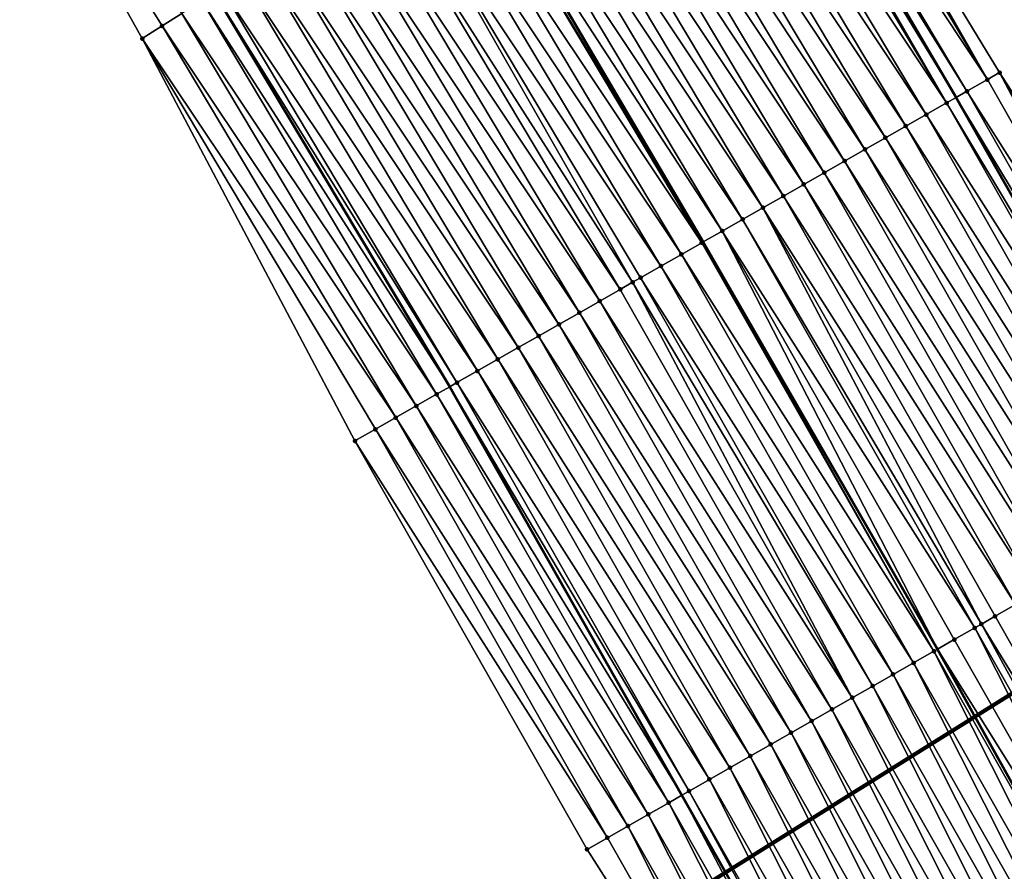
# Model space of a CAD drawing. Header units: feet. Extents: x 2017353 to 2024169, y 808050 to 818690.
# Tile 276 of 305: x 2023196 to 2023238, y 813453 to 813490. Entities that reach past the tile are written whole.
import ezdxf

# ---------------------------------------------------------------- set-up
doc = ezdxf.new("R2010")
doc.units = ezdxf.units.FT
doc.header["$MEASUREMENT"] = 0
for name, color, linetype, lineweight in [('EP_Travel Lane', 172, 'Continuous', 53), ('Notes', 3, 'Continuous', 100), ('SB-Road Shots', 141, 'Continuous', 100), ('SB-Road X-Section', 40, 'Continuous', 13), ('STRIPING', 60, 'Continuous', 53)]:
    doc.layers.add(name, color=color, linetype=linetype, lineweight=lineweight)
doc.layers.add('I-77-MM15-17_SB-Surface-BORDER', color=7, linetype='Continuous')
doc.layers.add('I-77-MM15-17_SB-Surface-TIN', color=7, linetype='Continuous')

msp = doc.modelspace()

# ---------------------------------------------------------------- linework, layer by layer
at = {"layer": 'EP_Travel Lane'}
for points in [[(2023194.421320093, 813555.3463802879, 318.4628187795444), (2023204.926228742, 813538.3413243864, 319.1687769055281), (2023215.282699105, 813521.2431331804, 319.8780506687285), (2023225.639466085, 813504.1444522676, 320.570867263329), (2023236.072333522, 813486.3501624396, 321.2628985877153), (2023245.948912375, 813468.9706157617, 321.899223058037), (2023255.877018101, 813451.4877409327, 322.4517125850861), (2023265.601964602, 813434.0233073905, 323.0995910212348), (2023275.32635841, 813416.5598663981, 323.7814858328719), (2023284.996142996, 813398.7343607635, 324.4486668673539), (2023294.310590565, 813381.0468244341, 325.0806575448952), (2023303.782176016, 813363.0608933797, 325.6756898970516), (2023312.75653109, 813345.1961410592, 326.2347188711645), (2023321.727080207, 813327.3305454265, 326.8261094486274), (2023330.645212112, 813308.9822243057, 327.400423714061), (2023339.098520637, 813290.8643386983, 327.9331827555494)], [(2023172.605150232, 813541.5694023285, 316.789546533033), (2023183.240155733, 813524.6466224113, 317.5083899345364), (2023193.875144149, 813507.7238696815, 318.2281564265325), (2023204.510088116, 813490.8011876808, 318.950324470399), (2023214.519554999, 813474.0385810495, 319.6215915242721), (2023224.395998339, 813456.6592728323, 320.2667917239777), (2023234.23411146, 813439.3474132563, 320.8573212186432), (2023243.77939069, 813421.7814770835, 321.4731240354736), (2023253.323518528, 813404.2156502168, 322.1085871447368), (2023262.782014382, 813386.8548633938, 322.7273836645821), (2023272.360482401, 813369.3090435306, 323.3940357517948), (2023281.790622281, 813351.9644593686, 324.0317943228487), (2023290.761042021, 813334.0991214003, 324.6329661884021), (2023299.731297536, 813316.2341105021, 325.2465529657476), (2023308.326727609, 813298.5220692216, 325.8202696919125), (2023316.799522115, 813280.4137656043, 326.3695184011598)]]:
    msp.add_polyline3d(points, dxfattribs=at)
at = {"layer": 'I-77-MM15-17_SB-Surface-BORDER', "color": 3, "linetype": 'Continuous', "lineweight": -3}
for points in [[(2023194.975082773, 813555.6961595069, 318.5071512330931), (2023205.189514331, 813538.5075337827, 319.1876011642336), (2023216.363663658, 813521.9255594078, 319.9559401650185), (2023227.14517695, 813505.0951388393, 320.6821071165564), (2023237.925304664, 813487.4085238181, 321.4009052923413), (2023248.819575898, 813470.610404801, 322.117313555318), (2023257.663590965, 813452.4901330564, 322.5894861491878), (2023268.593012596, 813435.7017305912, 323.3364311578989), (2023277.667020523, 813417.8725349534, 323.946135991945), (2023286.990578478, 813399.801081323, 324.6073126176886), (2023295.189289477, 813381.516258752, 325.1360678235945), (2023303.901929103, 813363.1212285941, 325.6819302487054), (2023313.322156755, 813345.4811914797, 326.2663508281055), (2023322.535660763, 813327.7381463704, 326.8747219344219), (2023331.463154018, 813309.3654182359, 327.4530750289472), (2023339.589621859, 813291.094323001, 327.9617861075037)], [(2023314.964779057, 813279.5530789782, 326.2132212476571), (2023304.826834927, 813296.879440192, 325.4947947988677), (2023295.584083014, 813314.1388998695, 324.8570908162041), (2023286.391785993, 813331.8907367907, 324.1924437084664), (2023277.307402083, 813349.6979351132, 323.5634766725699), (2023268.470525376, 813367.2261032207, 323.0197145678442), (2023259.0826294, 813384.8757449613, 322.419388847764), (2023250.543173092, 813402.6569965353, 321.9285396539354), (2023240.801150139, 813420.1120523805, 321.2846650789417), (2023231.059458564, 813437.5665144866, 320.6204311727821), (2023220.365971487, 813454.3573939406, 319.9652684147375), (2023210.486504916, 813471.7348286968, 319.3157163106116), (2023201.429257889, 813488.8555674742, 318.7124100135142), (2023191.640980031, 813506.312825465, 318.0528373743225), (2023181.852581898, 813523.7702748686, 317.3997637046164), (2023171.551339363, 813540.9040270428, 316.7113860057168)]]:
    msp.add_polyline3d(points, dxfattribs=at)
at = {"layer": 'I-77-MM15-17_SB-Surface-TIN', "color": 128, "linetype": 'Continuous', "lineweight": -3}
for points in [[(2023201.429257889, 813488.8555674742, 318.7124100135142), (2023202.274758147, 813489.3895474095, 318.7783283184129), (2023191.640980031, 813506.312825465, 318.0528373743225)], [(2023202.274758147, 813489.3895474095, 318.7783283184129), (2023203.120278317, 813489.9234956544, 318.8431706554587), (2023191.640980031, 813506.312825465, 318.0528373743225)], [(2023237.404457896, 813487.1110377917, 321.3622816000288), (2023227.14517695, 813505.0951388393, 320.6821071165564), (2023226.794882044, 813504.873984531, 320.6566516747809)], [(2023237.404457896, 813487.1110377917, 321.3622816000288), (2023237.925304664, 813487.4085238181, 321.4009052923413), (2023227.14517695, 813505.0951388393, 320.6821071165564)], [(2023237.404457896, 813487.1110377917, 321.3622816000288), (2023226.794882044, 813504.873984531, 320.6566516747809), (2023225.949357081, 813504.3400439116, 320.5920682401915)], [(2023225.349974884, 813503.9617362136, 320.5510619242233), (2023236.072333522, 813486.3501624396, 321.2628985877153), (2023225.639466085, 813504.1444522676, 320.570867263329)], [(2023236.536136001, 813486.6150325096, 321.2963178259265), (2023225.949357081, 813504.3400439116, 320.5920682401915), (2023225.639466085, 813504.1444522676, 320.570867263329)], [(2023236.536136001, 813486.6150325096, 321.2963178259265), (2023225.639466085, 813504.1444522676, 320.570867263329), (2023236.072333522, 813486.3501624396, 321.2628985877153)], [(2023236.536136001, 813486.6150325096, 321.2963178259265), (2023237.404457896, 813487.1110377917, 321.3622816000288), (2023225.949357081, 813504.3400439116, 320.5920682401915)], [(2023235.667762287, 813486.1191183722, 321.2337472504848), (2023225.103769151, 813503.806203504, 320.5308872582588), (2023224.258314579, 813503.2721508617, 320.4625003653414)], [(2023235.667762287, 813486.1191183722, 321.2337472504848), (2023225.349974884, 813503.9617362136, 320.5510619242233), (2023225.103769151, 813503.806203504, 320.5308872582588)], [(2023235.667762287, 813486.1191183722, 321.2337472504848), (2023236.072333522, 813486.3501624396, 321.2628985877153), (2023225.349974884, 813503.9617362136, 320.5510619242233)], [(2023234.799494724, 813485.6230175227, 321.164225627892), (2023224.258314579, 813503.2721508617, 320.4625003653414), (2023223.412768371, 813502.7382440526, 320.3990648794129)], [(2023234.799494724, 813485.6230175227, 321.164225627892), (2023235.667762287, 813486.1191183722, 321.2337472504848), (2023224.258314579, 813503.2721508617, 320.4625003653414)], [(2023233.931156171, 813485.1270415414, 321.0993526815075), (2023223.412768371, 813502.7382440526, 320.3990648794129), (2023222.56724657, 813502.2042984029, 320.3343106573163)], [(2023233.931156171, 813485.1270415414, 321.0993526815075), (2023234.799494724, 813485.6230175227, 321.164225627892), (2023223.412768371, 813502.7382440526, 320.3990648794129)], [(2023233.062828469, 813484.6310464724, 321.0337691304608), (2023222.56724657, 813502.2042984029, 320.3343106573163), (2023221.721748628, 813501.6703147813, 320.2682671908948)], [(2023233.062828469, 813484.6310464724, 321.0337691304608), (2023233.931156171, 813485.1270415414, 321.0993526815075), (2023222.56724657, 813502.2042984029, 320.3343106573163)], [(2023232.194523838, 813484.1350108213, 320.9666747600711), (2023221.721748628, 813501.6703147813, 320.2682671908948), (2023220.876223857, 813501.1363738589, 320.2036734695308)], [(2023232.194523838, 813484.1350108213, 320.9666747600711), (2023233.062828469, 813484.6310464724, 321.0337691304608), (2023221.721748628, 813501.6703147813, 320.2682671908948)], [(2023231.326214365, 813483.6389836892, 320.8998975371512), (2023220.876223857, 813501.1363738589, 320.2036734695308), (2023220.030718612, 813500.6024018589, 320.1380245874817)], [(2023231.326214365, 813483.6389836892, 320.8998975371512), (2023232.194523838, 813484.1350108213, 320.9666747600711), (2023220.876223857, 813501.1363738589, 320.2036734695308)], [(2023230.4579013, 813483.1429628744, 320.8333555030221), (2023220.030718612, 813500.6024018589, 320.1380245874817), (2023219.185178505, 813500.0684853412, 320.0742594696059)], [(2023230.4579013, 813483.1429628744, 320.8333555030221), (2023231.326214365, 813483.6389836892, 320.8998975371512), (2023220.030718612, 813500.6024018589, 320.1380245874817)], [(2023229.58956616, 813482.6469808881, 320.7682590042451), (2023219.185178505, 813500.0684853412, 320.0742594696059), (2023218.339709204, 813499.5344561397, 320.0066684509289)], [(2023229.58956616, 813482.6469808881, 320.7682590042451), (2023230.4579013, 813483.1429628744, 320.8333555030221), (2023219.185178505, 813500.0684853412, 320.0742594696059)], [(2023228.721280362, 813482.1509121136, 320.6999314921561), (2023218.339709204, 813499.5344561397, 320.0066684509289), (2023217.494211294, 813499.0004724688, 319.9406233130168)], [(2023228.721280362, 813482.1509121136, 320.6999314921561), (2023229.58956616, 813482.6469808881, 320.7682590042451), (2023218.339709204, 813499.5344561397, 320.0066684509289)], [(2023227.852966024, 813481.6548935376, 320.6334728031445), (2023217.494211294, 813499.0004724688, 319.9406233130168), (2023216.648713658, 813498.4664883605, 319.8745633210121)], [(2023227.852966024, 813481.6548935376, 320.6334728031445), (2023228.721280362, 813482.1509121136, 320.6999314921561), (2023217.494211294, 813499.0004724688, 319.9406233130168)], [(2023226.984691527, 813481.1588048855, 320.564405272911), (2023216.648713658, 813498.4664883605, 319.8745633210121), (2023215.803173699, 813497.9325716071, 319.8107901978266)], [(2023226.984691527, 813481.1588048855, 320.564405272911), (2023227.852966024, 813481.6548935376, 320.6334728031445), (2023216.648713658, 813498.4664883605, 319.8745633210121)], [(2023226.116354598, 813480.6628260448, 320.4994258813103), (2023215.803173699, 813497.9325716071, 319.8107901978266), (2023215.140601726, 813497.5142573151, 319.7624530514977)], [(2023226.116354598, 813480.6628260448, 320.4994258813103), (2023226.984691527, 813481.1588048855, 320.564405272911), (2023215.803173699, 813497.9325716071, 319.8107901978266)], [(2023225.248006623, 813480.1668666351, 320.4351698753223), (2023214.957595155, 813497.3987162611, 319.7491020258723), (2023214.112101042, 813496.8647265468, 319.6828516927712)], [(2023214.957595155, 813497.3987162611, 319.7491020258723), (2023225.303922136, 813480.1988029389, 320.4393075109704), (2023215.140601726, 813497.5142573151, 319.7624530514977)], [(2023225.248006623, 813480.1668666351, 320.4351698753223), (2023225.303922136, 813480.1988029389, 320.4393075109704), (2023214.957595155, 813497.3987162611, 319.7491020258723)], [(2023226.116354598, 813480.6628260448, 320.4994258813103), (2023215.140601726, 813497.5142573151, 319.7624530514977), (2023225.303922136, 813480.1988029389, 320.4393075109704)], [(2023224.379668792, 813479.6708893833, 320.3702496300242), (2023214.112101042, 813496.8647265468, 319.6828516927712), (2023213.266606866, 813496.3307369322, 319.6166047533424)], [(2023224.379668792, 813479.6708893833, 320.3702496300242), (2023225.248006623, 813480.1668666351, 320.4351698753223), (2023214.112101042, 813496.8647265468, 319.6828516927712)], [(2023223.511352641, 813479.1748739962, 320.3039096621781), (2023213.266606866, 813496.3307369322, 319.6166047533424), (2023212.421127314, 813495.7967240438, 319.5495676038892)], [(2023223.511352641, 813479.1748739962, 320.3039096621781), (2023224.379668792, 813479.6708893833, 320.3702496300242), (2023213.266606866, 813496.3307369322, 319.6166047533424)], [(2023222.300739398, 813478.4831787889, 320.2072924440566), (2023212.421127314, 813495.7967240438, 319.5495676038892), (2023211.575571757, 813495.2628321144, 319.4866373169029)], [(2023222.300739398, 813478.4831787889, 320.2072924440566), (2023222.643083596, 813478.6787757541, 320.2344851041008), (2023212.421127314, 813495.7967240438, 319.5495676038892)], [(2023222.643083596, 813478.6787757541, 320.2344851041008), (2023223.511352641, 813479.1748739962, 320.3039096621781), (2023212.421127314, 813495.7967240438, 319.5495676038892)], [(2023221.774754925, 813478.1827823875, 320.1689649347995), (2023211.575571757, 813495.2628321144, 319.4866373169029), (2023210.730041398, 813494.7289000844, 319.4223455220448)], [(2023221.774754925, 813478.1827823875, 320.1689649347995), (2023222.300739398, 813478.4831787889, 320.2072924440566), (2023211.575571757, 813495.2628321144, 319.4866373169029)], [(2023220.906407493, 813477.6868220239, 320.1046734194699), (2023210.730041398, 813494.7289000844, 319.4223455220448), (2023209.88451196, 813494.194966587, 319.3580038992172)], [(2023220.906407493, 813477.6868220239, 320.1046734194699), (2023221.774754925, 813478.1827823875, 320.1689649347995), (2023210.730041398, 813494.7289000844, 319.4223455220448)], [(2023220.038072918, 813477.190839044, 320.0395399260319), (2023209.88451196, 813494.194966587, 319.3580038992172), (2023209.038959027, 813493.6610704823, 319.294931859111)], [(2023220.038072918, 813477.190839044, 320.0395399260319), (2023220.906407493, 813477.6868220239, 320.1046734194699), (2023209.88451196, 813494.194966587, 319.3580038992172)], [(2023219.169733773, 813476.6948641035, 319.9747057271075), (2023209.038959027, 813493.6610704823, 319.294931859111), (2023208.193392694, 813493.127195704, 319.2325839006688)], [(2023219.169733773, 813476.6948641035, 319.9747057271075), (2023220.038072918, 813477.190839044, 320.0395399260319), (2023209.038959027, 813493.6610704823, 319.294931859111)], [(2023218.30139122, 813476.198895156, 319.9100946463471), (2023208.193392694, 813493.127195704, 319.2325839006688), (2023207.34790338, 813492.5931983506, 319.1660742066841)], [(2023218.30139122, 813476.198895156, 319.9100946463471), (2023219.169733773, 813476.6948641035, 319.9747057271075), (2023208.193392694, 813493.127195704, 319.2325839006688)], [(2023217.43308633, 813475.7028599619, 319.8430172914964), (2023207.34790338, 813492.5931983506, 319.1660742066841), (2023206.502410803, 813492.0592061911, 319.099740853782)], [(2023217.43308633, 813475.7028599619, 319.8430172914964), (2023218.30139122, 813476.198895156, 319.9100946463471), (2023207.34790338, 813492.5931983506, 319.1660742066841)], [(2023216.564781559, 813475.2068245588, 319.7759321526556), (2023206.502410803, 813492.0592061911, 319.099740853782), (2023205.656894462, 813491.5252518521, 319.0346916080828)], [(2023216.564781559, 813475.2068245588, 319.7759321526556), (2023217.43308633, 813475.7028599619, 319.8430172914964), (2023206.502410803, 813492.0592061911, 319.099740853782)], [(2023215.696478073, 813474.7107868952, 319.7087628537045), (2023205.656894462, 813491.5252518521, 319.0346916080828), (2023204.811313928, 813490.9913996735, 318.9731109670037)], [(2023215.696478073, 813474.7107868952, 319.7087628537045), (2023216.564781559, 813475.2068245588, 319.7759321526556), (2023205.656894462, 813491.5252518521, 319.0346916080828)], [(2023203.965777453, 813490.4574773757, 318.9091496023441), (2023214.519554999, 813474.0385810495, 319.6215915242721), (2023204.510088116, 813490.8011876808, 318.950324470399)], [(2023214.828116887, 813474.2148507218, 319.6453719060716), (2023204.811313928, 813490.9913996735, 318.9731109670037), (2023204.510088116, 813490.8011876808, 318.950324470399)], [(2023214.828116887, 813474.2148507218, 319.6453719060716), (2023204.510088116, 813490.8011876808, 318.950324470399), (2023214.519554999, 813474.0385810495, 319.6215915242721)], [(2023214.828116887, 813474.2148507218, 319.6453719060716), (2023215.696478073, 813474.7107868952, 319.7087628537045), (2023204.811313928, 813490.9913996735, 318.9731109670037)], [(2023213.959809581, 813473.718819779, 319.578452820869), (2023203.965777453, 813490.4574773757, 318.9091496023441), (2023203.120278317, 813489.9234956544, 318.8431706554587)], [(2023213.959809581, 813473.718819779, 319.578452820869), (2023214.519554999, 813474.0385810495, 319.6215915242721), (2023203.965777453, 813490.4574773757, 318.9091496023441)], [(2023213.091475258, 813473.2228363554, 319.5133028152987), (2023203.120278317, 813489.9234956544, 318.8431706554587), (2023202.274758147, 813489.3895474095, 318.7783283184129)], [(2023213.091475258, 813473.2228363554, 319.5133028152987), (2023213.959809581, 813473.718819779, 319.578452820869), (2023203.120278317, 813489.9234956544, 318.8431706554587)], [(2023212.223174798, 813472.7267933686, 319.4459353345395), (2023202.274758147, 813489.3895474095, 318.7783283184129), (2023201.429257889, 813488.8555674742, 318.7124100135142)], [(2023212.223174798, 813472.7267933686, 319.4459353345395), (2023213.091475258, 813473.2228363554, 319.5133028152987), (2023202.274758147, 813489.3895474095, 318.7783283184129)], [(2023210.486504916, 813471.7348286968, 319.3157163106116), (2023211.354863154, 813472.2307700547, 319.3793002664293), (2023201.429257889, 813488.8555674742, 318.7124100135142)], [(2023211.354863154, 813472.2307700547, 319.3793002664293), (2023212.223174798, 813472.7267933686, 319.4459353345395), (2023201.429257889, 813488.8555674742, 318.7124100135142)], [(2023247.284140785, 813469.7332225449, 321.9976697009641), (2023237.925304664, 813487.4085238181, 321.4009052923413), (2023237.404457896, 813487.1110377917, 321.3622816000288)], [(2023247.284140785, 813469.7332225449, 321.9976697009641), (2023248.152453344, 813470.2292442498, 322.0642449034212), (2023237.925304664, 813487.4085238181, 321.4009052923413)], [(2023248.152453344, 813470.2292442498, 322.0642449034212), (2023248.819575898, 813470.610404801, 322.117313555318), (2023237.925304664, 813487.4085238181, 321.4009052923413)], [(2023247.284140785, 813469.7332225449, 321.9976697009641), (2023237.404457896, 813487.1110377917, 321.3622816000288), (2023236.536136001, 813486.6150325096, 321.2963178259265)], [(2023246.415814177, 813469.237225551, 321.9320144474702), (2023236.536136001, 813486.6150325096, 321.2963178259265), (2023236.072333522, 813486.3501624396, 321.2628985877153)], [(2023246.415814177, 813469.237225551, 321.9320144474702), (2023247.284140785, 813469.7332225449, 321.9976697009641), (2023236.536136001, 813486.6150325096, 321.2963178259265)], [(2023245.547416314, 813468.7413538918, 321.8710252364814), (2023235.667762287, 813486.1191183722, 321.2337472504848), (2023234.799494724, 813485.6230175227, 321.164225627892)], [(2023235.667762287, 813486.1191183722, 321.2337472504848), (2023245.948912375, 813468.9706157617, 321.899223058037), (2023236.072333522, 813486.3501624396, 321.2628985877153)], [(2023245.547416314, 813468.7413538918, 321.8710252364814), (2023245.948912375, 813468.9706157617, 321.899223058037), (2023235.667762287, 813486.1191183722, 321.2337472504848)], [(2023246.415814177, 813469.237225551, 321.9320144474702), (2023236.072333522, 813486.3501624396, 321.2628985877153), (2023245.948912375, 813468.9706157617, 321.899223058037)], [(2023244.679174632, 813468.2452075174, 321.7998087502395), (2023234.799494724, 813485.6230175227, 321.164225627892), (2023233.931156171, 813485.1270415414, 321.0993526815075)], [(2023244.679174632, 813468.2452075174, 321.7998087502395), (2023245.547416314, 813468.7413538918, 321.8710252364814), (2023234.799494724, 813485.6230175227, 321.164225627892)], [(2023243.810847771, 813467.7492109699, 321.7341701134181), (2023233.931156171, 813485.1270415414, 321.0993526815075), (2023233.062828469, 813484.6310464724, 321.0337691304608)], [(2023243.810847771, 813467.7492109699, 321.7341701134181), (2023244.679174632, 813468.2452075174, 321.7998087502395), (2023233.931156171, 813485.1270415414, 321.0993526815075)], [(2023242.942535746, 813467.2531883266, 321.6675599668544), (2023233.062828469, 813484.6310464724, 321.0337691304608), (2023232.194523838, 813484.1350108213, 320.9666747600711)], [(2023242.942535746, 813467.2531883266, 321.6675599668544), (2023243.810847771, 813467.7492109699, 321.7341701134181), (2023233.062828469, 813484.6310464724, 321.0337691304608)], [(2023242.074214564, 813466.7571817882, 321.601549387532), (2023232.194523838, 813484.1350108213, 320.9666747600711), (2023231.326214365, 813483.6389836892, 320.8998975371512)], [(2023242.074214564, 813466.7571817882, 321.601549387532), (2023242.942535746, 813467.2531883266, 321.6675599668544), (2023232.194523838, 813484.1350108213, 320.9666747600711)], [(2023241.205917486, 813466.2611328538, 321.5339604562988), (2023231.326214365, 813483.6389836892, 320.8998975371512), (2023230.4579013, 813483.1429628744, 320.8333555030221)], [(2023241.205917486, 813466.2611328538, 321.5339604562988), (2023242.074214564, 813466.7571817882, 321.601549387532), (2023231.326214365, 813483.6389836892, 320.8998975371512)], [(2023240.337606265, 813465.7651087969, 321.4672976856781), (2023230.4579013, 813483.1429628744, 320.8333555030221), (2023229.58956616, 813482.6469808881, 320.7682590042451)], [(2023240.337606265, 813465.7651087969, 321.4672976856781), (2023241.205917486, 813466.2611328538, 321.5339604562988), (2023230.4579013, 813483.1429628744, 320.8333555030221)], [(2023239.469238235, 813465.2691846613, 321.4043548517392), (2023229.58956616, 813482.6469808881, 320.7682590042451), (2023228.721280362, 813482.1509121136, 320.6999314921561)], [(2023239.469238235, 813465.2691846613, 321.4043548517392), (2023240.337606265, 813465.7651087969, 321.4672976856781), (2023229.58956616, 813482.6469808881, 320.7682590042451)], [(2023238.60094576, 813464.7731276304, 321.3364644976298), (2023228.721280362, 813482.1509121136, 320.6999314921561), (2023227.852966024, 813481.6548935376, 320.6334728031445)], [(2023238.60094576, 813464.7731276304, 321.3364644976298), (2023239.469238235, 813465.2691846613, 321.4043548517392), (2023228.721280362, 813482.1509121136, 320.6999314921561)], [(2023237.149464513, 813463.9438565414, 321.2219267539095), (2023227.852966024, 813481.6548935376, 320.6334728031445), (2023226.984691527, 813481.1588048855, 320.564405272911)], [(2023237.149464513, 813463.9438565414, 321.2219267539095), (2023237.732640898, 813464.2770923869, 321.2693852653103), (2023227.852966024, 813481.6548935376, 320.6334728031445)], [(2023237.732640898, 813464.2770923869, 321.2693852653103), (2023238.60094576, 813464.7731276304, 321.3364644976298), (2023227.852966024, 813481.6548935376, 320.6334728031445)], [(2023236.864338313, 813463.7810531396, 321.2021569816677), (2023226.984691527, 813481.1588048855, 320.564405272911), (2023226.116354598, 813480.6628260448, 320.4994258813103)], [(2023236.864338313, 813463.7810531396, 321.2021569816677), (2023237.149464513, 813463.9438565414, 321.2219267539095), (2023226.984691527, 813481.1588048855, 320.564405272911)], [(2023226.116354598, 813480.6628260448, 320.4994258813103), (2023225.303922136, 813480.1988029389, 320.4393075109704), (2023235.287503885, 813462.8805645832, 321.088988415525)], [(2023235.995965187, 813463.285137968, 321.1395478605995), (2023226.116354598, 813480.6628260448, 320.4994258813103), (2023235.287503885, 813462.8805645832, 321.088988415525)], [(2023235.995965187, 813463.285137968, 321.1395478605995), (2023236.864338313, 813463.7810531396, 321.2021569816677), (2023226.116354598, 813480.6628260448, 320.4994258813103)], [(2023235.127582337, 813462.7892399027, 321.0775755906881), (2023225.303922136, 813480.1988029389, 320.4393075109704), (2023225.248006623, 813480.1668666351, 320.4351698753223)], [(2023235.127582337, 813462.7892399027, 321.0775755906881), (2023235.287503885, 813462.8805645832, 321.088988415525), (2023225.303922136, 813480.1988029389, 320.4393075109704)], [(2023235.127582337, 813462.7892399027, 321.0775755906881), (2023225.248006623, 813480.1668666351, 320.4351698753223), (2023224.379668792, 813479.6708893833, 320.3702496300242)], [(2023234.259356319, 813462.2930659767, 321.0053333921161), (2023224.379668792, 813479.6708893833, 320.3702496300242), (2023223.511352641, 813479.1748739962, 320.3039096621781)], [(2023234.259356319, 813462.2930659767, 321.0053333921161), (2023235.127582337, 813462.7892399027, 321.0775755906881), (2023224.379668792, 813479.6708893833, 320.3702496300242)], [(2023233.391030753, 813461.7970671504, 320.9396099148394), (2023223.511352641, 813479.1748739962, 320.3039096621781), (2023222.643083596, 813478.6787757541, 320.2344851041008)], [(2023233.391030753, 813461.7970671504, 320.9396099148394), (2023234.259356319, 813462.2930659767, 321.0053333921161), (2023223.511352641, 813479.1748739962, 320.3039096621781)], [(2023232.522719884, 813461.3010424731, 320.8729240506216), (2023222.643083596, 813478.6787757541, 320.2344851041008), (2023222.300739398, 813478.4831787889, 320.2072924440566)], [(2023232.522719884, 813461.3010424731, 320.8729240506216), (2023233.391030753, 813461.7970671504, 320.9396099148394), (2023222.643083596, 813478.6787757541, 320.2344851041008)], [(2023231.654378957, 813460.8050706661, 320.8082064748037), (2023221.774754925, 813478.1827823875, 320.1689649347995), (2023220.906407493, 813477.6868220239, 320.1046734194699)], [(2023231.654378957, 813460.8050706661, 320.8082064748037), (2023222.300739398, 813478.4831787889, 320.2072924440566), (2023221.774754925, 813478.1827823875, 320.1689649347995)], [(2023231.654378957, 813460.8050706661, 320.8082064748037), (2023232.522719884, 813461.3010424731, 320.8729240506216), (2023222.300739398, 813478.4831787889, 320.2072924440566)], [(2023230.786031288, 813460.3091107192, 320.7439304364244), (2023220.906407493, 813477.6868220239, 320.1046734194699), (2023220.038072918, 813477.190839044, 320.0395399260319)], [(2023230.786031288, 813460.3091107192, 320.7439304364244), (2023231.654378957, 813460.8050706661, 320.8082064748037), (2023220.906407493, 813477.6868220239, 320.1046734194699)], [(2023229.917700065, 813459.8131218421, 320.6785773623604), (2023220.038072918, 813477.190839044, 320.0395399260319), (2023219.169733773, 813476.6948641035, 319.9747057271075)], [(2023229.917700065, 813459.8131218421, 320.6785773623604), (2023230.786031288, 813460.3091107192, 320.7439304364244), (2023220.038072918, 813477.190839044, 320.0395399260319)], [(2023229.049320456, 813459.3172180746, 320.6163928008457), (2023219.169733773, 813476.6948641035, 319.9747057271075), (2023218.30139122, 813476.198895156, 319.9100946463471)], [(2023229.049320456, 813459.3172180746, 320.6163928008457), (2023229.917700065, 813459.8131218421, 320.6785773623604), (2023219.169733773, 813476.6948641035, 319.9747057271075)], [(2023228.180970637, 813458.8212619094, 320.5522575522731), (2023218.30139122, 813476.198895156, 319.9100946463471), (2023217.43308633, 813475.7028599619, 319.8430172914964)], [(2023228.180970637, 813458.8212619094, 320.5522575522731), (2023229.049320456, 813459.3172180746, 320.6163928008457), (2023218.30139122, 813476.198895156, 319.9100946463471)], [(2023227.312662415, 813458.3252325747, 320.4853982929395), (2023217.43308633, 813475.7028599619, 319.8430172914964), (2023216.564781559, 813475.2068245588, 319.7759321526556)], [(2023227.312662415, 813458.3252325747, 320.4853982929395), (2023228.180970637, 813458.8212619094, 320.5522575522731), (2023217.43308633, 813475.7028599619, 319.8430172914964)], [(2023226.444356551, 813457.8291990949, 320.4183847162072), (2023216.564781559, 813475.2068245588, 319.7759321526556), (2023215.696478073, 813474.7107868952, 319.7087628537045)], [(2023226.444356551, 813457.8291990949, 320.4183847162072), (2023227.312662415, 813458.3252325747, 320.4853982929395), (2023216.564781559, 813475.2068245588, 319.7759321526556)], [(2023225.576001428, 813457.3332522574, 320.3545967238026), (2023215.696478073, 813474.7107868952, 319.7087628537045), (2023214.828116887, 813474.2148507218, 319.6453719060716)], [(2023225.576001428, 813457.3332522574, 320.3545967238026), (2023226.444356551, 813457.8291990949, 320.4183847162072), (2023215.696478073, 813474.7107868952, 319.7087628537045)], [(2023213.959809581, 813473.718819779, 319.578452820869), (2023224.395998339, 813456.6592728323, 320.2667917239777), (2023214.519554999, 813474.0385810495, 319.6215915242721)], [(2023224.707660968, 813456.837279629, 320.2898485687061), (2023214.828116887, 813474.2148507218, 319.6453719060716), (2023214.519554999, 813474.0385810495, 319.6215915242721)], [(2023224.707660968, 813456.837279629, 320.2898485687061), (2023214.519554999, 813474.0385810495, 319.6215915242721), (2023224.395998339, 813456.6592728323, 320.2667917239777)], [(2023224.707660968, 813456.837279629, 320.2898485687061), (2023225.576001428, 813457.3332522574, 320.3545967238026), (2023214.828116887, 813474.2148507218, 319.6453719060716)], [(2023223.839312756, 813456.3413206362, 320.2256080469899), (2023213.959809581, 813473.718819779, 319.578452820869), (2023213.091475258, 813473.2228363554, 319.5133028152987)], [(2023223.839312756, 813456.3413206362, 320.2256080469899), (2023224.395998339, 813456.6592728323, 320.2667917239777), (2023213.959809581, 813473.718819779, 319.578452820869)], [(2023222.970971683, 813455.8453490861, 320.160900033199), (2023213.091475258, 813473.2228363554, 319.5133028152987), (2023212.223174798, 813472.7267933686, 319.4459353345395)], [(2023222.970971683, 813455.8453490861, 320.160900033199), (2023223.839312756, 813456.3413206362, 320.2256080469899), (2023213.091475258, 813473.2228363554, 319.5133028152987)], [(2023222.102668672, 813455.3493105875, 320.0936996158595), (2023212.223174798, 813472.7267933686, 319.4459353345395), (2023211.354863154, 813472.2307700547, 319.3793002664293)], [(2023222.102668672, 813455.3493105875, 320.0936996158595), (2023222.970971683, 813455.8453490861, 320.160900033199), (2023212.223174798, 813472.7267933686, 319.4459353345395)], [(2023221.234331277, 813454.8533325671, 320.0287507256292), (2023211.354863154, 813472.2307700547, 319.3793002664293), (2023210.486504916, 813471.7348286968, 319.3157163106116)], [(2023221.234331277, 813454.8533325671, 320.0287507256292), (2023222.102668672, 813455.3493105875, 320.0936996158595), (2023211.354863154, 813472.2307700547, 319.3793002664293)], [(2023220.365971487, 813454.3573939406, 319.9652684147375), (2023221.234331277, 813454.8533325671, 320.0287507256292), (2023210.486504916, 813471.7348286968, 319.3157163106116)], [(2023247.63055728, 813446.8616926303, 321.8364860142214), (2023238.60094576, 813464.7731276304, 321.3364644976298), (2023237.732640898, 813464.2770923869, 321.2693852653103)], [(2023247.63055728, 813446.8616926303, 321.8364860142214), (2023237.732640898, 813464.2770923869, 321.2693852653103), (2023237.149464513, 813463.9438565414, 321.2219267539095)], [(2023246.758397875, 813446.3724661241, 321.7722566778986), (2023237.149464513, 813463.9438565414, 321.2219267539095), (2023236.864338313, 813463.7810531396, 321.2021569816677)], [(2023246.758397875, 813446.3724661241, 321.7722566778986), (2023247.63055728, 813446.8616926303, 321.8364860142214), (2023237.149464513, 813463.9438565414, 321.2219267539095)], [(2023245.886254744, 813445.8832104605, 321.7070275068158), (2023236.864338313, 813463.7810531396, 321.2021569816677), (2023235.995965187, 813463.285137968, 321.1395478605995)], [(2023245.886254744, 813445.8832104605, 321.7070275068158), (2023246.758397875, 813446.3724661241, 321.7722566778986), (2023236.864338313, 813463.7810531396, 321.2021569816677)], [(2023245.886254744, 813445.8832104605, 321.7070275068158), (2023235.995965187, 813463.285137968, 321.1395478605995), (2023235.287503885, 813462.8805645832, 321.088988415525)], [(2023244.141975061, 813444.9046873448, 321.5761649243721), (2023235.127582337, 813462.7892399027, 321.0775755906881), (2023234.259356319, 813462.2930659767, 321.0053333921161)], [(2023235.127582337, 813462.7892399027, 321.0775755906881), (2023245.011456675, 813445.3924975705, 321.6424401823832), (2023235.287503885, 813462.8805645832, 321.088988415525)], [(2023244.141975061, 813444.9046873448, 321.5761649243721), (2023245.011456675, 813445.3924975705, 321.6424401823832), (2023235.127582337, 813462.7892399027, 321.0775755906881)], [(2023245.014097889, 813445.3939793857, 321.6426415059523), (2023245.886254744, 813445.8832104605, 321.7070275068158), (2023235.287503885, 813462.8805645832, 321.088988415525)], [(2023245.014097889, 813445.3939793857, 321.6426415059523), (2023235.287503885, 813462.8805645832, 321.088988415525), (2023245.011456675, 813445.3924975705, 321.6424401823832)], [(2023243.269843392, 813444.4154111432, 321.5102314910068), (2023234.259356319, 813462.2930659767, 321.0053333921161), (2023233.391030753, 813461.7970671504, 320.9396099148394)], [(2023243.269843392, 813444.4154111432, 321.5102314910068), (2023244.141975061, 813444.9046873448, 321.5761649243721), (2023234.259356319, 813462.2930659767, 321.0053333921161)], [(2023242.397679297, 813443.9261930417, 321.4462903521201), (2023233.391030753, 813461.7970671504, 320.9396099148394), (2023232.522719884, 813461.3010424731, 320.8729240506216)], [(2023242.397679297, 813443.9261930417, 321.4462903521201), (2023243.269843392, 813444.4154111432, 321.5102314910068), (2023233.391030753, 813461.7970671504, 320.9396099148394)], [(2023241.525565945, 813443.4368840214, 321.3792315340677), (2023232.522719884, 813461.3010424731, 320.8729240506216), (2023231.654378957, 813460.8050706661, 320.8082064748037)], [(2023241.525565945, 813443.4368840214, 321.3792315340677), (2023242.397679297, 813443.9261930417, 321.4462903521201), (2023232.522719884, 813461.3010424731, 320.8729240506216)], [(2023240.656859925, 813442.9495400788, 321.3138297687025), (2023231.654378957, 813460.8050706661, 320.8082064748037), (2023230.786031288, 813460.3091107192, 320.7439304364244)], [(2023240.656859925, 813442.9495400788, 321.3138297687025), (2023241.525565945, 813443.4368840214, 321.3792315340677), (2023231.654378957, 813460.8050706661, 320.8082064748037)], [(2023239.781247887, 813442.4584296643, 321.2507267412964), (2023230.786031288, 813460.3091107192, 320.7439304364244), (2023229.917700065, 813459.8131218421, 320.6785773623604)], [(2023239.781247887, 813442.4584296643, 321.2507267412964), (2023240.653429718, 813442.947615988, 321.3135781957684), (2023230.786031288, 813460.3091107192, 320.7439304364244)], [(2023240.653429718, 813442.947615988, 321.3135781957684), (2023240.656859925, 813442.9495400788, 321.3138297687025), (2023230.786031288, 813460.3091107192, 320.7439304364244)], [(2023238.909064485, 813441.9692461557, 321.187971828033), (2023229.917700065, 813459.8131218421, 320.6785773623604), (2023229.049320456, 813459.3172180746, 320.6163928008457)], [(2023238.909064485, 813441.9692461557, 321.187971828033), (2023239.781247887, 813442.4584296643, 321.2507267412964), (2023229.917700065, 813459.8131218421, 320.6785773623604)], [(2023238.036890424, 813441.4800459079, 321.1246429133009), (2023229.049320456, 813459.3172180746, 320.6163928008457), (2023228.180970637, 813458.8212619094, 320.5522575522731)], [(2023238.036890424, 813441.4800459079, 321.1246429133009), (2023238.909064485, 813441.9692461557, 321.187971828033), (2023229.049320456, 813459.3172180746, 320.6163928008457)], [(2023237.164707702, 813440.9908611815, 321.0618462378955), (2023228.180970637, 813458.8212619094, 320.5522575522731), (2023227.312662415, 813458.3252325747, 320.4853982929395)], [(2023237.164707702, 813440.9908611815, 321.0618462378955), (2023238.036890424, 813441.4800459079, 321.1246429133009), (2023228.180970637, 813458.8212619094, 320.5522575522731)], [(2023236.292516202, 813440.5016921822, 320.9995888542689), (2023227.312662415, 813458.3252325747, 320.4853982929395), (2023226.444356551, 813457.8291990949, 320.4183847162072)], [(2023236.292516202, 813440.5016921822, 320.9995888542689), (2023237.164707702, 813440.9908611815, 321.0618462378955), (2023227.312662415, 813458.3252325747, 320.4853982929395)], [(2023235.420296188, 813440.0125742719, 320.9390833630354), (2023226.444356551, 813457.8291990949, 320.4183847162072), (2023225.576001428, 813457.3332522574, 320.3545967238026)], [(2023235.420296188, 813440.0125742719, 320.9390833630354), (2023236.292516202, 813440.5016921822, 320.9995888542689), (2023226.444356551, 813457.8291990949, 320.4183847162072)], [(2023234.548039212, 813439.5235225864, 320.8808487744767), (2023225.576001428, 813457.3332522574, 320.3545967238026), (2023224.707660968, 813456.837279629, 320.2898485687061)], [(2023234.548039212, 813439.5235225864, 320.8808487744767), (2023235.420296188, 813440.0125742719, 320.9390833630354), (2023225.576001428, 813457.3332522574, 320.3545967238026)], [(2023224.707660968, 813456.837279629, 320.2898485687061), (2023224.395998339, 813456.6592728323, 320.2667917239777), (2023234.23411146, 813439.3474132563, 320.8573212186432)], [(2023234.548039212, 813439.5235225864, 320.8808487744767), (2023224.707660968, 813456.837279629, 320.2898485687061), (2023234.23411146, 813439.3474132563, 320.8573212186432)], [(2023232.803763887, 813438.5449916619, 320.7497184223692), (2023223.839312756, 813456.3413206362, 320.2256080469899), (2023222.970971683, 813455.8453490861, 320.160900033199)], [(2023233.675898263, 813439.0342630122, 320.8154855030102), (2023224.395998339, 813456.6592728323, 320.2667917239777), (2023223.839312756, 813456.3413206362, 320.2256080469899)], [(2023232.803763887, 813438.5449916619, 320.7497184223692), (2023233.675898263, 813439.0342630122, 320.8154855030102), (2023223.839312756, 813456.3413206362, 320.2256080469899)], [(2023233.675898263, 813439.0342630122, 320.8154855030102), (2023234.23411146, 813439.3474132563, 320.8573212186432), (2023224.395998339, 813456.6592728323, 320.2667917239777)], [(2023231.931617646, 813438.05574157, 320.6846803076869), (2023222.970971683, 813455.8453490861, 320.160900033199), (2023222.102668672, 813455.3493105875, 320.0936996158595)], [(2023231.931617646, 813438.05574157, 320.6846803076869), (2023232.803763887, 813438.5449916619, 320.7497184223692), (2023222.970971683, 813455.8453490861, 320.160900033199)], [(2023231.059458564, 813437.5665144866, 320.6204311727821), (2023222.102668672, 813455.3493105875, 320.0936996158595), (2023221.234331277, 813454.8533325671, 320.0287507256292)], [(2023231.059458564, 813437.5665144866, 320.6204311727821), (2023231.931617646, 813438.05574157, 320.6846803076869), (2023222.102668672, 813455.3493105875, 320.0936996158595)], [(2023231.059458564, 813437.5665144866, 320.6204311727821), (2023221.234331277, 813454.8533325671, 320.0287507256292), (2023220.365971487, 813454.3573939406, 319.9652684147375)]]:
    msp.add_3dface(points, dxfattribs=at)
at = {"layer": 'Notes'}
msp.add_line((2023249.574036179, 813467.9476320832, 322.1703194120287), (2023216.495978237, 813447.2769172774, 322.1703194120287), dxfattribs=at)
at = {"layer": 'Notes', "extrusion": (0, 0, -1)}
msp.add_arc((-2023031.673292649, 812726.103943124, -300.7777821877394), 836.5818226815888, 96.82374131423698, 116.4169557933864, dxfattribs=at)
at = {"layer": 'SB-Road Shots', "lineweight": 100}
for p in [(2023202.274758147, 813489.3895474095, 318.7783283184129), (2023201.429257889, 813488.8555674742, 318.7124100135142), (2023237.925304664, 813487.4085238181, 321.4009052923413), (2023237.404457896, 813487.1110377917, 321.3622816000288), (2023236.536136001, 813486.6150325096, 321.2963178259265), (2023235.667762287, 813486.1191183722, 321.2337472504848), (2023234.799494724, 813485.6230175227, 321.164225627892), (2023233.931156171, 813485.1270415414, 321.0993526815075), (2023233.062828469, 813484.6310464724, 321.0337691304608), (2023232.194523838, 813484.1350108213, 320.9666747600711), (2023231.326214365, 813483.6389836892, 320.8998975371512), (2023230.4579013, 813483.1429628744, 320.8333555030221), (2023229.58956616, 813482.6469808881, 320.7682590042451), (2023228.721280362, 813482.1509121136, 320.6999314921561), (2023227.852966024, 813481.6548935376, 320.6334728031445), (2023226.984691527, 813481.1588048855, 320.564405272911), (2023226.116354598, 813480.6628260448, 320.4994258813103), (2023225.248006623, 813480.1668666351, 320.4351698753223), (2023224.379668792, 813479.6708893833, 320.3702496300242), (2023223.511352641, 813479.1748739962, 320.3039096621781), (2023222.643083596, 813478.6787757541, 320.2344851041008), (2023221.774754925, 813478.1827823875, 320.1689649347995), (2023222.300739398, 813478.4831787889, 320.2072924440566), (2023220.906407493, 813477.6868220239, 320.1046734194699), (2023220.038072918, 813477.190839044, 320.0395399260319), (2023219.169733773, 813476.6948641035, 319.9747057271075), (2023218.30139122, 813476.198895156, 319.9100946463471), (2023217.43308633, 813475.7028599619, 319.8430172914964), (2023216.564781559, 813475.2068245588, 319.7759321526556), (2023215.696478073, 813474.7107868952, 319.7087628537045), (2023214.828116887, 813474.2148507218, 319.6453719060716), (2023213.959809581, 813473.718819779, 319.578452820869), (2023213.091475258, 813473.2228363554, 319.5133028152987), (2023212.223174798, 813472.7267933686, 319.4459353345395), (2023211.354863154, 813472.2307700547, 319.3793002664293), (2023210.486504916, 813471.7348286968, 319.3157163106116), (2023237.732640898, 813464.2770923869, 321.2693852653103), (2023237.149464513, 813463.9438565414, 321.2219267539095), (2023236.864338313, 813463.7810531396, 321.2021569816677), (2023235.995965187, 813463.285137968, 321.1395478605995), (2023235.127582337, 813462.7892399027, 321.0775755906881), (2023234.259356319, 813462.2930659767, 321.0053333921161), (2023233.391030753, 813461.7970671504, 320.9396099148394), (2023232.522719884, 813461.3010424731, 320.8729240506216), (2023231.654378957, 813460.8050706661, 320.8082064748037), (2023230.786031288, 813460.3091107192, 320.7439304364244), (2023229.917700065, 813459.8131218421, 320.6785773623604), (2023229.049320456, 813459.3172180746, 320.6163928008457), (2023228.180970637, 813458.8212619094, 320.5522575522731), (2023227.312662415, 813458.3252325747, 320.4853982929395), (2023226.444356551, 813457.8291990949, 320.4183847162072), (2023225.576001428, 813457.3332522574, 320.3545967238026), (2023224.707660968, 813456.837279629, 320.2898485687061), (2023223.839312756, 813456.3413206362, 320.2256080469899), (2023222.970971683, 813455.8453490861, 320.160900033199), (2023222.102668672, 813455.3493105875, 320.0936996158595), (2023221.234331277, 813454.8533325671, 320.0287507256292), (2023220.365971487, 813454.3573939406, 319.9652684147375)]:
    msp.add_point(p, dxfattribs=at)
at = {"layer": 'SB-Road X-Section', "extrusion": (0.5317168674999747, -0.846208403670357, 0.03476363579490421), "elevation": 387400.3000152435, "flags": 128}
msp.add_lwpolyline([(2145923.27093354, -13154.71203543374), (2145922.856669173, -13154.73750627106), (2145921.856669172, -13154.80212876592), (2145921.14788592, -13154.84315988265), (2145920.856669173, -13154.86334675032), (2145919.856669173, -13154.93177500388), (2145918.856669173, -13154.9952488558), (2145917.856669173, -13155.06004224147), (2145916.856669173, -13155.1261256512), (2145915.856669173, -13155.19075843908), (2145914.856669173, -13155.25644702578), (2145913.856669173, -13155.32025070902), (2145912.856669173, -13155.38788260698), (2145911.856669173, -13155.45396768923), (2145910.856669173, -13155.52006763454), (2145909.856669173, -13155.58387932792), (2145908.856669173, -13155.64560480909), (2145907.856669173, -13155.71189521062), (2145906.856669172, -13155.77818221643), (2145905.856669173, -13155.84525991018), (2145904.856669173, -13155.90822825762), (2145903.856669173, -13155.97255893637), (2145902.856669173, -13156.03693947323), (2145901.856669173, -13156.10004965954), (2145900.856669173, -13156.16243532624), (2145899.856669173, -13156.22898524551), (2145898.856669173, -13156.29535871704), (2145897.856669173, -13156.36044730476), (2145896.856669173, -13156.42206519), (2145895.856669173, -13156.48606523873), (2145894.856669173, -13156.55208408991), (2145893.856669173, -13156.61696564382), (2145892.856669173, -13156.68292381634)], dxfattribs=at)
at = {"layer": 'SB-Road X-Section', "extrusion": (0.4939976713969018, -0.8689145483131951, 0.03088378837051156), "elevation": 292633.7057239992, "flags": 128}
msp.add_lwpolyline([(2160912.54762398, -8720.39631807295), (2160911.947809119, -8720.434960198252), (2160910.947809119, -8720.500955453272), (2160909.947809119, -8720.563555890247), (2160908.94780912, -8720.633110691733), (2160907.94780912, -8720.698014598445), (2160906.947809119, -8720.76362944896), (2160905.94780912, -8720.83075583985), (2160904.94780912, -8720.897564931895), (2160903.947809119, -8720.964138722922), (2160902.947809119, -8721.029266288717), (2160901.947809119, -8721.097626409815), (2160900.947809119, -8721.164116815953), (2160899.94780912, -8721.23321730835), (2160898.947809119, -8721.298227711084), (2160897.947809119, -8721.362514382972), (2160896.947809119, -8721.427465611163), (2160895.947809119, -8721.493837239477), (2160894.94780912, -8721.563294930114), (2160894.553528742, -8721.590500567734), (2160893.947809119, -8721.628846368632), (2160892.94780912, -8721.693168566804), (2160891.94780912, -8721.75833314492), (2160890.94780912, -8721.823198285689), (2160889.947809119, -8721.8878402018), (2160888.947809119, -8721.954949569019), (2160887.947809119, -8722.022066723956), (2160886.947809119, -8722.089268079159), (2160885.94780912, -8722.15268927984), (2160884.947809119, -8722.219640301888), (2160883.947809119, -8722.284821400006), (2160882.947809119, -8722.352221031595), (2160881.947809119, -8722.418887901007), (2160880.94780912, -8722.48250220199)], dxfattribs=at)
at = {"layer": 'SB-Road X-Section', "extrusion": (0.493997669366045, -0.8689145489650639, 0.03088380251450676), "elevation": 292653.7010893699, "flags": 128}
msp.add_lwpolyline([(2160913.716751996, -8720.301540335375), (2160912.948420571, -8720.354634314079), (2160911.94842057, -8720.421241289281), (2160910.94842057, -8720.486927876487), (2160909.94842057, -8720.547946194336), (2160908.94842057, -8720.619196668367), (2160907.94842057, -8720.684866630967), (2160906.94842057, -8720.751508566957), (2160905.948420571, -8720.817550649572), (2160904.948420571, -8720.885171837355), (2160903.94842057, -8720.951866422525), (2160902.948420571, -8721.014839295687), (2160901.94842057, -8721.08276205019), (2160900.948420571, -8721.149873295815), (2160900.276751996, -8721.197354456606), (2160899.94842057, -8721.21713366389), (2160898.94842057, -8721.279772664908), (2160897.94842057, -8721.341774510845), (2160896.948420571, -8721.414051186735), (2160895.948420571, -8721.47980603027), (2160894.94842057, -8721.546523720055), (2160893.94842057, -8721.611272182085), (2160892.948420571, -8721.675578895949), (2160891.94842057, -8721.74096315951), (2160890.94842057, -8721.803177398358), (2160889.94842057, -8721.867343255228), (2160888.94842057, -8721.934234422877), (2160887.94842057, -8722.001279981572), (2160886.94842057, -8722.065098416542), (2160885.948420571, -8722.12987747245), (2160884.94842057, -8722.194148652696), (2160883.94842057, -8722.258887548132), (2160882.948420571, -8722.32612003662), (2160881.948420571, -8722.391099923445), (2160880.94842057, -8722.454612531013)], dxfattribs=at)
at = {"layer": 'STRIPING'}
msp.add_polyline3d([(2023183.928506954, 813548.719937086, 317.6531741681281), (2023194.661508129, 813531.8591779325, 318.3828489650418), (2023204.901063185, 813514.6867037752, 319.0721875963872), (2023215.140601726, 813497.5142573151, 319.7624530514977), (2023225.303922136, 813480.1988029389, 320.4393075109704), (2023235.287503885, 813462.8805645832, 321.088988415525), (2023245.011456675, 813445.3924975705, 321.6424401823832), (2023254.940001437, 813428.0421840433, 322.303067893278), (2023264.550583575, 813410.5150595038, 322.9807015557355), (2023274.063703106, 813392.8888656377, 323.6250319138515), (2023283.450445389, 813375.2414332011, 324.301588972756), (2023292.85082136, 813357.5489961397, 324.9741595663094), (2023301.821426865, 813339.6832882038, 325.5612898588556), (2023310.791877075, 813321.817889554, 326.1601583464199), (2023319.545183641, 813303.7832803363, 326.7282196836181), (2023327.998397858, 813285.6655968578, 327.2692548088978)], dxfattribs=at)

doc.saveas('drawing.dxf')
